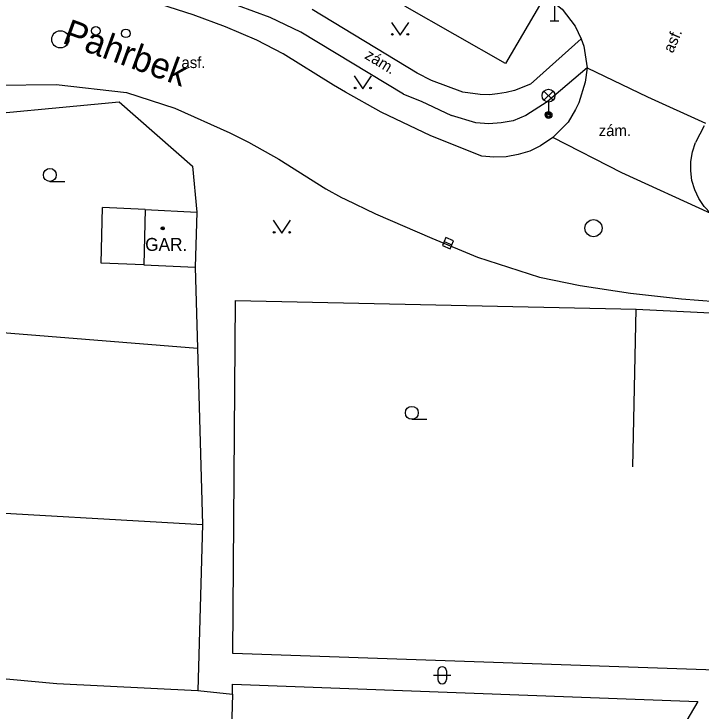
# Model space of a CAD drawing. Extents: x -596024 to -594475, y -1163820 to -1161957.
# Drawn here: x -595759.31 to -595719.31, y -1163020.04 to -1162979.46 of the extents above; entities that cross this region are included whole.
import ezdxf

# ---------------------------------------------------------------- set-up
doc = ezdxf.new("R2010")
doc.units = 0
for name, color, linetype in [('Level 10', 7, 'Continuous'), ('Level 11', 7, 'Continuous'), ('Level 27', 7, 'Continuous'), ('Level 28', 7, 'Continuous'), ('Level 33', 7, 'Continuous'), ('Level 34', 7, 'Continuous'), ('Level 36', 7, 'Continuous'), ('Level 39', 7, 'Continuous'), ('Level 40', 7, 'Continuous'), ('Level 41', 7, 'Continuous'), ('Level 5', 7, 'Continuous'), ('Level 50', 7, 'Continuous'), ('Level 7', 7, 'Continuous')]:
    doc.layers.add(name, color=color, linetype=linetype)

msp = doc.modelspace()

# ---------------------------------------------------------------- linework, layer by layer
at = {"layer": 'Level 10'}
for points in [[(-595728.38, -1162978.38), (-595730.69, -1162982.35)], [(-595728.38, -1162978.38), (-595727.4, -1162979.18), (-595726.64, -1162980.18), (-595726.29, -1162980.91)], [(-595732.07, -1162987.73), (-595735.04, -1162986.55), (-595737.93, -1162985.18), (-595740.01, -1162984.01), (-595740.71, -1162983.61), (-595743.63, -1162981.78), (-595745.18, -1162980.99), (-595747, -1162980.21), (-595748.87, -1162979.51), (-595750.76, -1162978.91)], [(-595730.69, -1162982.35), (-595736.55, -1162979.01)], [(-595726.29, -1162980.91), (-595726.14, -1162981.34), (-595725.94, -1162982.59)], [(-595725.94, -1162982.59), (-595726.05, -1162983.43), (-595726.43, -1162984.64), (-595726.61, -1162985.02), (-595727.05, -1162985.75)], [(-595760.38, -1162983.6), (-595756.86, -1162983.57), (-595752.76, -1162984.03)], [(-595752.76, -1162984.03), (-595749.95, -1162984.94), (-595746.74, -1162986.39), (-595745.65, -1162986.92), (-595743.89, -1162987.91), (-595741.16, -1162989.65)], [(-595727.05, -1162985.75), (-595727.94, -1162986.66)], [(-595719.13, -1162985.98), (-595719.64, -1162986.95)], [(-595727.94, -1162986.66), (-595728.65, -1162987.14), (-595729.28, -1162987.44), (-595729.96, -1162987.65), (-595730.66, -1162987.77), (-595731.37, -1162987.8), (-595732.07, -1162987.73)], [(-595718.75, -1162991.08), (-595719.13, -1162990.67), (-595719.44, -1162990.2), (-595719.68, -1162989.69), (-595719.84, -1162989.15), (-595719.91, -1162988.6), (-595719.91, -1162988.04), (-595719.81, -1162987.48), (-595719.64, -1162986.95)], [(-595741.16, -1162989.65), (-595740.24, -1162990.15), (-595740.03, -1162990.25), (-595738.27, -1162991.09), (-595734.99, -1162992.52), (-595732.32, -1162993.61), (-595728.72, -1162994.79)], [(-595728.72, -1162994.79), (-595726.35, -1162995.26), (-595723.41, -1162995.71), (-595720.45, -1162996.05), (-595717.48, -1162996.28)]]:
    msp.add_lwpolyline(points, dxfattribs=at)
at = {"layer": 'Level 11'}
for points in [[(-595736.63, -1162984.12), (-595742.6, -1162980.52), (-595744.4, -1162979.66), (-595747.24, -1162978.59), (-595748.34, -1162978.18), (-595750.55, -1162977.61), (-595753.02, -1162977.38)], [(-595733.17, -1162984.02), (-595735, -1162983.33), (-595735.84, -1162982.91), (-595741.95, -1162979.2)], [(-595726.29, -1162980.91), (-595729.23, -1162983.55)], [(-595725.94, -1162982.59), (-595728.27, -1162984.57)], [(-595725.94, -1162982.59), (-595722.43, -1162984.29), (-595719.06, -1162985.82)], [(-595729.23, -1162983.55), (-595730.17, -1162983.91), (-595730.65, -1162984.03), (-595731.16, -1162984.11), (-595731.63, -1162984.16), (-595732.17, -1162984.14), (-595733.17, -1162984.02)], [(-595736.63, -1162984.12), (-595735.6, -1162984.54), (-595733.84, -1162985.37)], [(-595728.27, -1162984.57), (-595729.52, -1162985.37), (-595730.24, -1162985.68), (-595730.94, -1162985.79), (-595731.66, -1162985.86), (-595732.42, -1162985.79), (-595733.84, -1162985.37)], [(-595718.75, -1162991.08), (-595723.93, -1162988.7), (-595727.94, -1162986.66)], [(-595751.75, -1162994.07), (-595754.24, -1162993.96), (-595754.16, -1162990.73)], [(-595751.67, -1162990.85), (-595754.16, -1162990.73)], [(-595761.69, -1162997.87), (-595748.63, -1162998.91)], [(-595763.23, -1163008.33), (-595748.33, -1163009.18)], [(-595764.61, -1163017.72), (-595756.81, -1163018.43), (-595748.6, -1163018.84)], [(-595746.59, -1163019.06), (-595746.77, -1163025.21)]]:
    msp.add_lwpolyline(points, dxfattribs=at)
at = {"layer": 'Level 27'}
msp.add_line((-595734.271, -1162992.704), (-595733.809, -1162992.896), dxfattribs=at)
msp.add_lwpolyline([(-595734.367, -1162992.934), (-595733.906, -1162993.127), (-595733.713, -1162992.666), (-595734.174, -1162992.473)], close=True, dxfattribs=at)
for centre in [(-595756.61, -1162980.94), (-595725.57, -1162991.93)]:
    msp.add_circle(centre, 0.5, dxfattribs=at)
at = {"layer": 'Level 28'}
for centre in [(-595754.54, -1162980.45), (-595752.79, -1162980.59)]:
    msp.add_circle(centre, 0.25, dxfattribs=at)
at = {"layer": 'Level 33'}
for p, q in [((-595728.455, -1162984.48), (-595727.925, -1162983.95)), ((-595728.455, -1162983.95), (-595727.925, -1162984.48)), ((-595728.19, -1162984.59), (-595728.19, -1162985.34))]:
    msp.add_line(p, q, dxfattribs=at)
for centre, radius in [((-595728.19, -1162984.215), 0.375), ((-595728.19, -1162985.34), 0.2), ((-595728.19, -1162985.34), 0.145), ((-595728.19, -1162985.34), 0.0876)]:
    msp.add_circle(centre, radius, dxfattribs=at)
at = {"layer": 'Level 34'}
for p, q in [((-595727.84, -1162978.842), (-595727.84, -1162979.86)), ((-595728.09, -1162979.86), (-595727.59, -1162979.86))]:
    msp.add_line(p, q, dxfattribs=at)
at = {"layer": 'Level 36'}
for p, q in [((-595757.22, -1162989.205), (-595756.345, -1162989.205)), ((-595736.15, -1163003.055), (-595735.275, -1163003.055)), ((-595734.886, -1163017.956), (-595733.886, -1163017.956)), ((-595734.636, -1163017.706), (-595734.636, -1163018.206)), ((-595734.136, -1163017.706), (-595734.136, -1163018.206))]:
    msp.add_line(p, q, dxfattribs=at)
for points in [[(-595737.33, -1162979.95), (-595736.83, -1162980.7), (-595736.33, -1162979.95)], [(-595739.5, -1162983.07), (-595739, -1162983.82), (-595738.5, -1162983.07)], [(-595744.21, -1162991.47), (-595743.71, -1162992.22), (-595743.21, -1162991.47)]]:
    msp.add_lwpolyline(points, dxfattribs=at)
for centre, radius in [((-595737.28, -1162980.65), 0.05), ((-595736.381, -1162980.65), 0.05), ((-595739.45, -1162983.77), 0.05), ((-595738.551, -1162983.77), 0.05), ((-595757.22, -1162988.83), 0.375), ((-595744.16, -1162992.17), 0.05), ((-595743.261, -1162992.17), 0.05), ((-595736.15, -1163002.68), 0.375)]:
    msp.add_circle(centre, radius, dxfattribs=at)
for centre, start, end in [((-595734.386, -1163017.706), 0, 180), ((-595734.386, -1163018.206), 180, 0)]:
    msp.add_arc(centre, 0.25, start, end, dxfattribs=at)
at = {"layer": 'Level 39'}
for radius in [0.09, 0.0398]:
    msp.add_circle((-595750.65, -1162991.94), radius, dxfattribs=at)
at = {"layer": 'Level 5'}
for points in [[(-595751.67, -1162990.85), (-595751.75, -1162994.07)], [(-595751.67, -1162990.85), (-595748.67, -1162990.99)], [(-595748.67, -1162990.99), (-595748.76, -1162994.2)], [(-595751.75, -1162994.07), (-595748.76, -1162994.2)]]:
    msp.add_lwpolyline(points, dxfattribs=at)
at = {"layer": 'Level 7'}
for points in [[(-595763.47, -1162985.54), (-595753.18, -1162984.57), (-595748.92, -1162988.33), (-595748.67, -1162990.99)], [(-595748.76, -1162994.2), (-595748.63, -1162998.91)], [(-595746.57, -1163016.68), (-595746.42, -1162996.15)], [(-595746.42, -1162996.15), (-595723.09, -1162996.65)], [(-595723.09, -1162996.65), (-595712.82, -1162997.14), (-595710.01, -1162996.66), (-595707.47, -1162996.96), (-595705.48, -1162997.58), (-595718.47, -1163017.65), (-595746.57, -1163016.68)], [(-595723.28, -1163005.82), (-595723.09, -1162996.65)], [(-595748.63, -1162998.91), (-595748.33, -1163009.18)], [(-595748.33, -1163009.18), (-595748.6, -1163018.84)], [(-595746.59, -1163019.06), (-595746.58, -1163018.47), (-595719.49, -1163019.48), (-595731.5, -1163039.86), (-595741.8, -1163057.88), (-595749.33, -1163057.54)], [(-595748.6, -1163018.84), (-595746.59, -1163019.06)]]:
    msp.add_lwpolyline(points, dxfattribs=at)

# ---------------------------------------------------------------- texts
at = {"layer": 'Level 40'}
for s, rotation, p in [('asf.', 66.62, (-595720.95, -1162981.78)), ('zám.', 328.53, (-595738.94, -1162982.02))]:
    msp.add_text(s, height=0.65, rotation=rotation, dxfattribs=at).set_placement(p)
for s, p in [('asf.', (-595749.56, -1162982.61)), ('zám.', (-595725.27, -1162986.57))]:
    msp.add_text(s, height=0.65, dxfattribs=at).set_placement(p)
at = {"layer": 'Level 41'}
msp.add_text('GAR.', height=0.75, dxfattribs=at).set_placement((-595751.67, -1162993.25))
at = {"layer": 'Level 50'}
msp.add_text('Pahrbek', height=1.5, rotation=339.8732, dxfattribs=at).set_placement((-595756.555, -1162981.134))

doc.saveas('drawing.dxf')
